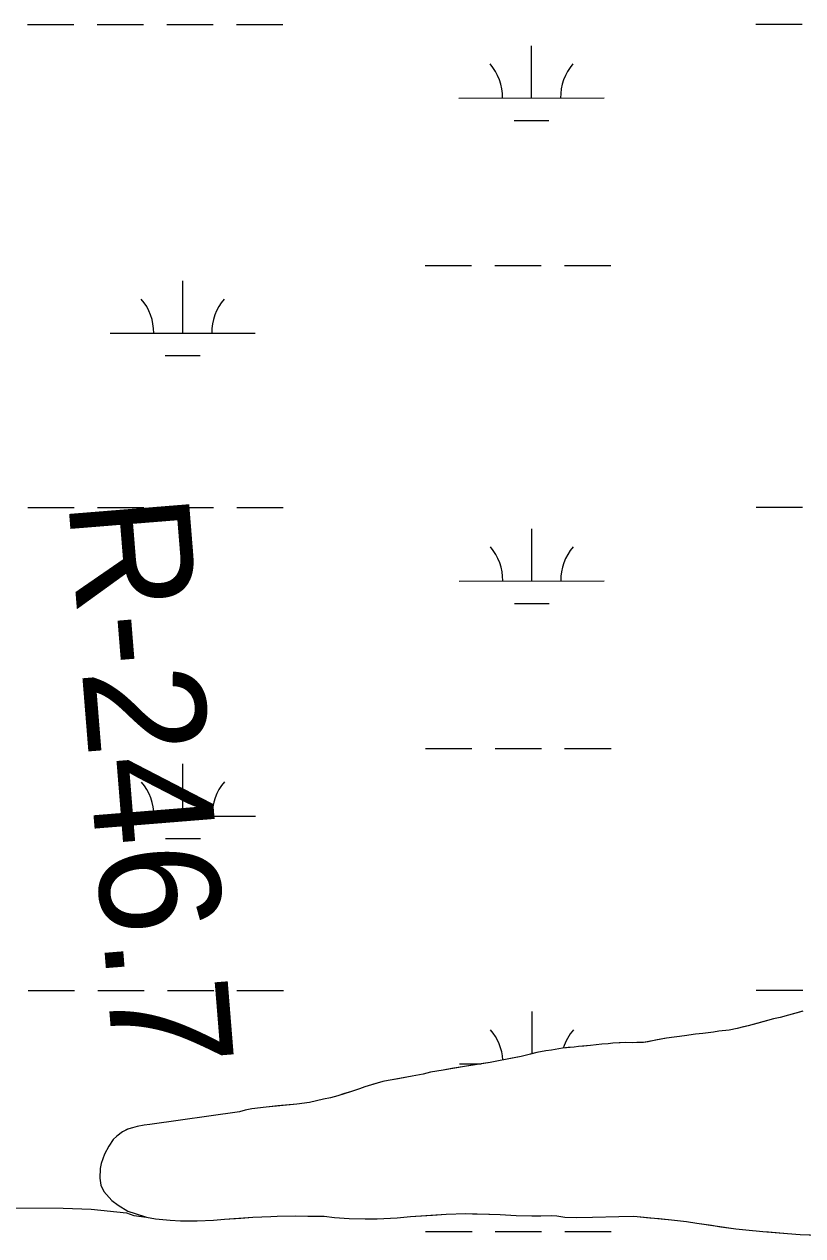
# Model space of a CAD drawing. Extents: x 3279314 to 3317160, y 734079 to 759431.
# Drawn here: x 3294864 to 3295400, y 755518 to 756352 of the extents above; entities that cross this region are included whole.
import ezdxf

# ---------------------------------------------------------------- set-up
doc = ezdxf.new("R2010")
doc.units = 0
for name, color, linetype in [('V-RIVR-RANG-IDEN', 7, 'Continuous'), ('V-SITE-VEGE', 7, 'Continuous'), ('V-TOPO-SHOR', 7, 'Continuous'), ('V-WETL-SWMP', 7, 'Continuous')]:
    doc.layers.add(name, color=color, linetype=linetype)

msp = doc.modelspace()

# ---------------------------------------------------------------- linework, layer by layer
at = {"layer": 'V-SITE-VEGE'}
for p, q in [((3294769.21, 755537.58), (3294890.54, 755536.81)), ((3294890.54, 755536.81), (3294909.78, 755536.17)), ((3294909.78, 755536.17), (3294934.25, 755533.57)), ((3294934.25, 755533.57), (3294939.4, 755531.85)), ((3294939.4, 755531.85), (3294947.98, 755530.74)), ((3294947.98, 755530.74), (3294954.14, 755529.59)), ((3294954.14, 755529.59), (3294964.3, 755528.55)), ((3294994.25, 755528.64), (3295001.85, 755529.25)), ((3295001.85, 755529.25), (3295021.25, 755530.58)), ((3295021.25, 755530.58), (3295033.64, 755531.09)), ((3295033.64, 755531.09), (3295038.04, 755531.38)), ((3295038.04, 755531.38), (3295051.02, 755531.47)), ((3295051.02, 755531.47), (3295059.2, 755531.28)), ((3295059.2, 755531.28), (3295070.58, 755531.21)), ((3295070.58, 755531.21), (3295077.54, 755530.44)), ((3295077.54, 755530.44), (3295087.71, 755529.8)), ((3295087.71, 755529.8), (3295098.69, 755529.54)), ((3295098.69, 755529.54), (3295107.07, 755529.54)), ((3295107.07, 755529.54), (3295120.86, 755530.2)), ((3295120.86, 755530.2), (3295130.07, 755531.18)), ((3295130.07, 755531.18), (3295154.66, 755532.59)), ((3295154.66, 755532.59), (3295168.05, 755533.07)), ((3295168.05, 755533.07), (3295191.79, 755532.5)), ((3295191.79, 755532.5), (3295202.76, 755531.84)), ((3295202.76, 755531.84), (3295219.72, 755531.44)), ((3295219.72, 755531.44), (3295227.31, 755531.66)), ((3295227.31, 755531.66), (3295230.91, 755531.57)), ((3295230.91, 755531.57), (3295236.27, 755530.65)), ((3295236.27, 755530.65), (3295244.25, 755530.45)), ((3295244.25, 755530.45), (3295255.44, 755530.59)), ((3295255.44, 755530.59), (3295273.62, 755531.15)), ((3295273.62, 755531.15), (3295283.81, 755531.31)), ((3295283.81, 755531.31), (3295309.9, 755528.89)), ((3294964.3, 755528.55), (3294971.48, 755528.18)), ((3294971.48, 755528.18), (3294983.05, 755528.1)), ((3294983.05, 755528.1), (3294994.25, 755528.64)), ((3295309.9, 755528.89), (3295320.25, 755527.64)), ((3295320.25, 755527.64), (3295327.41, 755526.47)), ((3295327.41, 755526.47), (3295354.08, 755522.64)), ((3295354.08, 755522.64), (3295361.05, 755521.88)), ((3295361.05, 755521.88), (3295372.8, 755520.8)), ((3295372.8, 755520.8), (3295389.74, 755519.4)), ((3295389.74, 755519.4), (3295398.51, 755518.79)), ((3295398.51, 755518.79), (3295422.64, 755517.81))]:
    msp.add_line(p, q, dxfattribs=at)
at = {"layer": 'V-TOPO-SHOR'}
for points in [[(3295400.38, 755672.47), (3295396.36, 755671.37), (3295389.52, 755669.54), (3295384.7, 755668.26), (3295380.09, 755667.17), (3295372.85, 755665.15), (3295368.63, 755664.05), (3295362.8, 755662.39), (3295359.59, 755661.67), (3295355.17, 755660.58), (3295349.56, 755659.51), (3295342.55, 755658.68), (3295338.74, 755657.97), (3295331.53, 755657.15), (3295326.33, 755656.67), (3295318.71, 755655.46), (3295313.5, 755654.78), (3295306.3, 755653.96), (3295302.49, 755653.25), (3295298.88, 755652.54), (3295293.66, 755651.46), (3295290.65, 755650.94), (3295286.06, 755650.85), (3295283.06, 755650.72), (3295277.87, 755650.84), (3295274.48, 755650.72), (3295269.48, 755650.44), (3295266.28, 755650.12), (3295261.88, 755649.83), (3295257.87, 755649.32), (3295254.07, 755648.81), (3295249.47, 755648.52), (3295245.67, 755648.21), (3295242.66, 755647.69), (3295238.66, 755647.39), (3295234.66, 755647.08), (3295227.04, 755645.66), (3295223.23, 755645.16), (3295217.02, 755644.11), (3295212.6, 755643.01), (3295206.17, 755641.37), (3295198.95, 755639.95), (3295195.54, 755639.23), (3295190.53, 755638.35), (3295184.91, 755637.09), (3295180.1, 755636.4), (3295172.69, 755635.38), (3295167.08, 755634.52), (3295158.45, 755632.93), (3295152.44, 755631.87), (3295143.82, 755630.48), (3295138.8, 755629.2), (3295131.18, 755627.79), (3295126.37, 755626.91), (3295121.55, 755626.02), (3295114.54, 755624.79), (3295110.93, 755624.08), (3295106.1, 755622.6), (3295098.46, 755620.38), (3295094.83, 755619.07), (3295088.6, 755617.03), (3295084.57, 755615.72), (3295079.95, 755614.24), (3295074.92, 755612.76), (3295069.91, 755611.88), (3295060.27, 755609.72), (3295051.66, 755608.52), (3295038.65, 755607.24), (3295030.45, 755606.44), (3295020.63, 755605.27), (3295016.02, 755604.38), (3295012.2, 755603.28), (3294950.3, 755594.57)], [(3294950.3, 755594.57), (3294946.3, 755594.07), (3294941.68, 755592.98), (3294938.46, 755592.06), (3294935.04, 755591.14), (3294931.41, 755589.43), (3294927.55, 755586.53), (3294925.1, 755584.19), (3294921.99, 755579.47), (3294919.06, 755573.95), (3294916.72, 755567.62), (3294916.04, 755564.24), (3294915.87, 755557.46), (3294916.56, 755552.65), (3294918.65, 755548.21), (3294924.09, 755542.09), (3294928.41, 755538.79), (3294935.1, 755534.84), (3294940.25, 755533.12), (3294947.98, 755530.74), (3294954.14, 755529.59), (3294964.3, 755528.55), (3294971.48, 755528.18), (3294983.05, 755528.1), (3294994.25, 755528.64), (3295001.85, 755529.25), (3295013.05, 755529.98), (3295021.25, 755530.58), (3295033.64, 755531.09), (3295038.04, 755531.38), (3295051.02, 755531.47), (3295059.2, 755531.28), (3295070.58, 755531.21), (3295077.54, 755530.44), (3295087.71, 755529.8), (3295098.69, 755529.54), (3295107.07, 755529.54), (3295120.86, 755530.2), (3295130.07, 755531.18), (3295145.07, 755532.03), (3295154.66, 755532.59), (3295168.05, 755533.07), (3295172.64, 755532.96), (3295184.41, 755532.68), (3295191.79, 755532.5), (3295202.76, 755531.84), (3295213.53, 755531.59), (3295219.72, 755531.44), (3295227.31, 755531.66), (3295230.91, 755531.57), (3295236.27, 755530.65), (3295244.25, 755530.45), (3295255.44, 755530.59), (3295273.62, 755531.15), (3295283.81, 755531.31), (3295294.96, 755530.24), (3295301.34, 755529.69), (3295309.9, 755528.89), (3295320.25, 755527.64), (3295327.41, 755526.47), (3295337.36, 755525.04), (3295343.93, 755524.08), (3295354.08, 755522.64), (3295361.05, 755521.88), (3295372.8, 755520.8), (3295376.78, 755520.51), (3295389.74, 755519.4), (3295398.51, 755518.79), (3295410.87, 755518.29)]]:
    msp.add_lwpolyline(points, dxfattribs=at)
at = {"layer": 'V-WETL-SWMP'}
for p, q in [((3294866.04, 756352.12), (3294898.04, 756352.14)), ((3294914.04, 756352.14), (3294946.04, 756352.16)), ((3294962.04, 756352.17), (3294994.04, 756352.18)), ((3295010.04, 756352.19), (3295042.04, 756352.21)), ((3295367.95, 756352.37), (3295399.95, 756352.39)), ((3295213.38, 756301.55), (3295213.37, 756337.55)), ((3295163.38, 756301.53), (3295263.38, 756301.58)), ((3295201.39, 756286.12), (3295225.39, 756286.13)), ((3295140.04, 756186.09), (3295172.04, 756186.1)), ((3295188.04, 756186.11), (3295220.04, 756186.13)), ((3295236.04, 756186.13), (3295268.04, 756186.15)), ((3294973, 756139.57), (3294972.98, 756175.57)), ((3294923, 756139.54), (3295023, 756139.6)), ((3294961, 756124.13), (3294985, 756124.15)), ((3294866.21, 756019.44), (3294898.21, 756019.46)), ((3294914.21, 756019.47), (3294946.21, 756019.49)), ((3294962.21, 756019.49), (3294994.21, 756019.51)), ((3295010.21, 756019.52), (3295042.21, 756019.53)), ((3295368.12, 756019.7), (3295400.12, 756019.72)), ((3295213.55, 755968.88), (3295213.54, 756004.88)), ((3295163.55, 755968.85), (3295263.55, 755968.91)), ((3295201.56, 755953.44), (3295225.56, 755953.45)), ((3295140.21, 755853.41), (3295172.21, 755853.43)), ((3295188.21, 755853.43), (3295220.21, 755853.45)), ((3295236.21, 755853.46), (3295268.21, 755853.48)), ((3294973.16, 755806.9), (3294973.15, 755842.9)), ((3294923.16, 755806.87), (3295023.16, 755806.92)), ((3294961.17, 755791.46), (3294985.17, 755791.47)), ((3294866.38, 755686.77), (3294898.38, 755686.79)), ((3294914.38, 755686.79), (3294946.38, 755686.81)), ((3294962.38, 755686.82), (3294994.38, 755686.84)), ((3295010.38, 755686.84), (3295042.38, 755686.86)), ((3295368.29, 755687.03), (3295400.29, 755687.04)), ((3295213.72, 755643.27), (3295213.71, 755672.2)), ((3295400.38, 755672.47), (3295384.7, 755668.25)), ((3295400.38, 755672.47), (3295384.7, 755668.25)), ((3295380.09, 755667.17), (3295362.8, 755662.39)), ((3295380.09, 755667.17), (3295362.8, 755662.39)), ((3295384.7, 755668.25), (3295380.09, 755667.17)), ((3295384.7, 755668.25), (3295380.09, 755667.17)), ((3295318.71, 755655.45), (3295306.3, 755653.95)), ((3295318.71, 755655.45), (3295306.3, 755653.95)), ((3295326.33, 755656.67), (3295318.71, 755655.45)), ((3295326.33, 755656.67), (3295318.71, 755655.45)), ((3295331.53, 755657.15), (3295326.33, 755656.67)), ((3295331.53, 755657.15), (3295326.33, 755656.67)), ((3295338.74, 755657.97), (3295331.53, 755657.15)), ((3295338.74, 755657.97), (3295331.53, 755657.15)), ((3295342.55, 755658.68), (3295338.74, 755657.97)), ((3295342.55, 755658.68), (3295338.74, 755657.97)), ((3295349.56, 755659.51), (3295342.55, 755658.68)), ((3295349.56, 755659.51), (3295342.55, 755658.68)), ((3295355.17, 755660.57), (3295349.56, 755659.51)), ((3295355.17, 755660.57), (3295349.56, 755659.51)), ((3295362.8, 755662.39), (3295355.17, 755660.57)), ((3295362.8, 755662.39), (3295355.17, 755660.57)), ((3295234.66, 755647.08), (3295227.04, 755645.66)), ((3295234.66, 755647.08), (3295227.04, 755645.66)), ((3295242.66, 755647.69), (3295234.66, 755647.08)), ((3295242.66, 755647.69), (3295234.66, 755647.08)), ((3295245.67, 755648.21), (3295242.66, 755647.69)), ((3295245.67, 755648.21), (3295242.66, 755647.69)), ((3295254.07, 755648.81), (3295245.67, 755648.21)), ((3295254.07, 755648.81), (3295245.67, 755648.21)), ((3295261.88, 755649.82), (3295254.07, 755648.81)), ((3295261.88, 755649.82), (3295254.07, 755648.81)), ((3295266.28, 755650.12), (3295261.88, 755649.82)), ((3295266.28, 755650.12), (3295261.88, 755649.82)), ((3295269.48, 755650.44), (3295266.28, 755650.12)), ((3295269.48, 755650.44), (3295266.28, 755650.12)), ((3295277.87, 755650.84), (3295269.48, 755650.44)), ((3295277.87, 755650.84), (3295269.48, 755650.44)), ((3295283.06, 755650.72), (3295277.87, 755650.84)), ((3295283.06, 755650.72), (3295277.87, 755650.84)), ((3295290.65, 755650.93), (3295283.06, 755650.72)), ((3295290.65, 755650.93), (3295283.06, 755650.72)), ((3295306.3, 755653.95), (3295290.65, 755650.93)), ((3295306.3, 755653.95), (3295290.65, 755650.93)), ((3295190.53, 755638.35), (3295184.91, 755637.09)), ((3295190.53, 755638.35), (3295184.91, 755637.09)), ((3295195.54, 755639.23), (3295190.53, 755638.35)), ((3295195.54, 755639.23), (3295190.53, 755638.35)), ((3295206.17, 755641.37), (3295195.54, 755639.23)), ((3295206.17, 755641.37), (3295195.54, 755639.23)), ((3295217.02, 755644.11), (3295206.17, 755641.37)), ((3295217.02, 755644.11), (3295206.17, 755641.37)), ((3295223.23, 755645.16), (3295217.02, 755644.11)), ((3295223.23, 755645.16), (3295217.02, 755644.11)), ((3295227.04, 755645.66), (3295223.23, 755645.16)), ((3295227.04, 755645.66), (3295223.23, 755645.16)), ((3295143.82, 755630.48), (3295138.8, 755629.2)), ((3295143.82, 755630.48), (3295138.8, 755629.2)), ((3295152.44, 755631.87), (3295143.82, 755630.48)), ((3295152.44, 755631.87), (3295143.82, 755630.48)), ((3295167.08, 755634.52), (3295152.44, 755631.87)), ((3295167.08, 755634.52), (3295152.44, 755631.87)), ((3295163.72, 755636.18), (3295178.67, 755636.19)), ((3295184.91, 755637.09), (3295167.08, 755634.52)), ((3295184.91, 755637.09), (3295167.08, 755634.52)), ((3295110.93, 755624.08), (3295098.46, 755620.38)), ((3295110.93, 755624.08), (3295098.46, 755620.38)), ((3295138.8, 755629.2), (3295110.93, 755624.08)), ((3295138.8, 755629.2), (3295110.93, 755624.08)), ((3295074.92, 755612.76), (3295069.91, 755611.88)), ((3295074.92, 755612.76), (3295069.91, 755611.88)), ((3295079.94, 755614.24), (3295074.92, 755612.76)), ((3295079.94, 755614.24), (3295074.92, 755612.76)), ((3295088.6, 755617.02), (3295079.94, 755614.24)), ((3295088.6, 755617.02), (3295079.94, 755614.24)), ((3295094.83, 755619.07), (3295088.6, 755617.02)), ((3295094.83, 755619.07), (3295088.6, 755617.02)), ((3295098.46, 755620.38), (3295094.83, 755619.07)), ((3295098.46, 755620.38), (3295094.83, 755619.07)), ((3295016.02, 755604.38), (3295012.2, 755603.27)), ((3295016.02, 755604.38), (3295012.2, 755603.27)), ((3295020.63, 755605.27), (3295016.02, 755604.38)), ((3295020.63, 755605.27), (3295016.02, 755604.38)), ((3295030.44, 755606.43), (3295020.63, 755605.27)), ((3295030.44, 755606.43), (3295020.63, 755605.27)), ((3295051.66, 755608.52), (3295030.44, 755606.43)), ((3295051.66, 755608.52), (3295030.44, 755606.43)), ((3295060.27, 755609.71), (3295051.66, 755608.52)), ((3295060.27, 755609.71), (3295051.66, 755608.52)), ((3295069.91, 755611.88), (3295060.27, 755609.71)), ((3295069.91, 755611.88), (3295060.27, 755609.71)), ((3295012.2, 755603.27), (3294950.3, 755594.57)), ((3295012.2, 755603.27), (3294950.3, 755594.57)), ((3294931.41, 755589.43), (3294927.55, 755586.53)), ((3294931.41, 755589.43), (3294927.55, 755586.53)), ((3294935.05, 755591.14), (3294931.41, 755589.43)), ((3294935.05, 755591.14), (3294931.41, 755589.43)), ((3294941.68, 755592.98), (3294935.05, 755591.14)), ((3294941.68, 755592.98), (3294935.05, 755591.14)), ((3294946.3, 755594.07), (3294941.68, 755592.98)), ((3294946.3, 755594.07), (3294941.68, 755592.98)), ((3294950.3, 755594.57), (3294946.3, 755594.07)), ((3294950.3, 755594.57), (3294946.3, 755594.07)), ((3294921.99, 755579.47), (3294919.06, 755573.95)), ((3294921.99, 755579.47), (3294919.06, 755573.95)), ((3294925.1, 755584.19), (3294921.99, 755579.47)), ((3294925.1, 755584.19), (3294921.99, 755579.47)), ((3294927.55, 755586.53), (3294925.1, 755584.19)), ((3294927.55, 755586.53), (3294925.1, 755584.19)), ((3294919.06, 755573.95), (3294916.72, 755567.62)), ((3294919.06, 755573.95), (3294916.72, 755567.62)), ((3294916.04, 755564.24), (3294915.87, 755557.46)), ((3294916.04, 755564.24), (3294915.87, 755557.46)), ((3294916.72, 755567.62), (3294916.04, 755564.24)), ((3294916.72, 755567.62), (3294916.04, 755564.24)), ((3294915.87, 755557.46), (3294916.56, 755552.65)), ((3294915.87, 755557.46), (3294916.56, 755552.65)), ((3294916.56, 755552.65), (3294918.65, 755548.21)), ((3294916.56, 755552.65), (3294918.65, 755548.21)), ((3294918.65, 755548.21), (3294924.09, 755542.09)), ((3294918.65, 755548.21), (3294924.09, 755542.09)), ((3294924.09, 755542.09), (3294928.41, 755538.79)), ((3294924.09, 755542.09), (3294928.41, 755538.79)), ((3294928.41, 755538.79), (3294935.1, 755534.84)), ((3294928.41, 755538.79), (3294935.1, 755534.84)), ((3294935.1, 755534.84), (3294940.25, 755533.12)), ((3294935.1, 755534.84), (3294940.25, 755533.12)), ((3294940.25, 755533.12), (3294947.98, 755530.74)), ((3294940.25, 755533.12), (3294947.98, 755530.74)), ((3294947.98, 755530.74), (3294954.14, 755529.59)), ((3294947.98, 755530.74), (3294954.14, 755529.59)), ((3294954.14, 755529.59), (3294964.3, 755528.55)), ((3294954.14, 755529.59), (3294964.3, 755528.55)), ((3294994.25, 755528.63), (3295001.85, 755529.25)), ((3294994.25, 755528.63), (3295001.85, 755529.25)), ((3295001.85, 755529.25), (3295021.25, 755530.58)), ((3295001.85, 755529.25), (3295021.25, 755530.58)), ((3295021.25, 755530.58), (3295033.64, 755531.09)), ((3295021.25, 755530.58), (3295033.64, 755531.09)), ((3295033.64, 755531.09), (3295038.04, 755531.38)), ((3295033.64, 755531.09), (3295038.04, 755531.38)), ((3295038.04, 755531.38), (3295051.02, 755531.47)), ((3295038.04, 755531.38), (3295051.02, 755531.47)), ((3295051.02, 755531.47), (3295059.2, 755531.28)), ((3295051.02, 755531.47), (3295059.2, 755531.28)), ((3295059.2, 755531.28), (3295070.58, 755531.2)), ((3295059.2, 755531.28), (3295070.58, 755531.2)), ((3295070.58, 755531.2), (3295077.55, 755530.44)), ((3295070.58, 755531.2), (3295077.55, 755530.44)), ((3295077.55, 755530.44), (3295087.71, 755529.8)), ((3295077.55, 755530.44), (3295087.71, 755529.8)), ((3295087.71, 755529.8), (3295098.69, 755529.54)), ((3295087.71, 755529.8), (3295098.69, 755529.54)), ((3295098.69, 755529.54), (3295107.07, 755529.53)), ((3295098.69, 755529.54), (3295107.07, 755529.53)), ((3295107.07, 755529.53), (3295120.86, 755530.2)), ((3295107.07, 755529.53), (3295120.86, 755530.2)), ((3295120.86, 755530.2), (3295130.07, 755531.18)), ((3295120.86, 755530.2), (3295130.07, 755531.18)), ((3295130.07, 755531.18), (3295154.66, 755532.59)), ((3295130.07, 755531.18), (3295154.66, 755532.59)), ((3295154.66, 755532.59), (3295168.05, 755533.07)), ((3295154.66, 755532.59), (3295168.05, 755533.07)), ((3295168.05, 755533.07), (3295191.79, 755532.5)), ((3295168.05, 755533.07), (3295191.79, 755532.5)), ((3295191.79, 755532.5), (3295202.76, 755531.84)), ((3295191.79, 755532.5), (3295202.76, 755531.84)), ((3295202.76, 755531.84), (3295219.72, 755531.44)), ((3295202.76, 755531.84), (3295219.72, 755531.44)), ((3295219.72, 755531.44), (3295227.31, 755531.66)), ((3295219.72, 755531.44), (3295227.31, 755531.66)), ((3295227.31, 755531.66), (3295230.9, 755531.57)), ((3295227.31, 755531.66), (3295230.9, 755531.57)), ((3295230.9, 755531.57), (3295236.27, 755530.64)), ((3295230.9, 755531.57), (3295236.27, 755530.64)), ((3295236.27, 755530.64), (3295244.25, 755530.45)), ((3295236.27, 755530.64), (3295244.25, 755530.45)), ((3295244.25, 755530.45), (3295255.44, 755530.59)), ((3295244.25, 755530.45), (3295255.44, 755530.59)), ((3295255.44, 755530.59), (3295273.62, 755531.15)), ((3295255.44, 755530.59), (3295273.62, 755531.15)), ((3295273.62, 755531.15), (3295283.81, 755531.31)), ((3295273.62, 755531.15), (3295283.81, 755531.31)), ((3295283.81, 755531.31), (3295309.9, 755528.89)), ((3295283.81, 755531.31), (3295309.9, 755528.89)), ((3294964.3, 755528.55), (3294971.48, 755528.18)), ((3294964.3, 755528.55), (3294971.48, 755528.18)), ((3294971.48, 755528.18), (3294983.05, 755528.1)), ((3294971.48, 755528.18), (3294983.05, 755528.1)), ((3294983.05, 755528.1), (3294994.25, 755528.63)), ((3294983.05, 755528.1), (3294994.25, 755528.63)), ((3295188.37, 755520.76), (3295220.37, 755520.78)), ((3295236.37, 755520.78), (3295268.37, 755520.8)), ((3295309.9, 755528.89), (3295320.25, 755527.64)), ((3295309.9, 755528.89), (3295320.25, 755527.64)), ((3295320.25, 755527.64), (3295327.41, 755526.47)), ((3295320.25, 755527.64), (3295327.41, 755526.47)), ((3295327.41, 755526.47), (3295354.08, 755522.64)), ((3295327.41, 755526.47), (3295354.08, 755522.64)), ((3295354.08, 755522.64), (3295361.04, 755521.88)), ((3295354.08, 755522.64), (3295361.04, 755521.88)), ((3295361.04, 755521.88), (3295372.8, 755520.8)), ((3295361.04, 755521.88), (3295372.8, 755520.8)), ((3295372.8, 755520.8), (3295389.74, 755519.39)), ((3295372.8, 755520.8), (3295389.74, 755519.39)), ((3295140.37, 755520.74), (3295172.37, 755520.75)), ((3295389.74, 755519.39), (3295398.51, 755518.79)), ((3295389.74, 755519.39), (3295398.51, 755518.79)), ((3295398.51, 755518.79), (3295422.64, 755517.81)), ((3295398.51, 755518.79), (3295422.64, 755517.81))]:
    msp.add_line(p, q, dxfattribs=at)
for centre, start, end in [((3295158.14, 756302), 359.25735, 40.80101), ((3295268.63, 756302.06), 139.25734, 180.801), ((3294917.75, 756140.02), 359.25735, 40.80101), ((3295028.24, 756140.07), 139.25734, 180.801), ((3295158.31, 755969.33), 359.25735, 40.80101), ((3295268.8, 755969.38), 139.25734, 180.801), ((3294917.92, 755807.34), 359.25735, 40.80101), ((3295028.41, 755807.4), 139.25734, 180.801), ((3295158.48, 755636.65), 3.65313, 40.80101), ((3295268.97, 755636.71), 139.25734, 162.80634)]:
    msp.add_arc(centre, 35.25, start, end, dxfattribs=at)

# ---------------------------------------------------------------- texts
at = {"layer": 'V-RIVR-RANG-IDEN'}
msp.add_text('R-246.7', height=83, rotation=274.62091, dxfattribs=at).set_placement((3294893.99, 756024.14))

doc.saveas('drawing.dxf')
